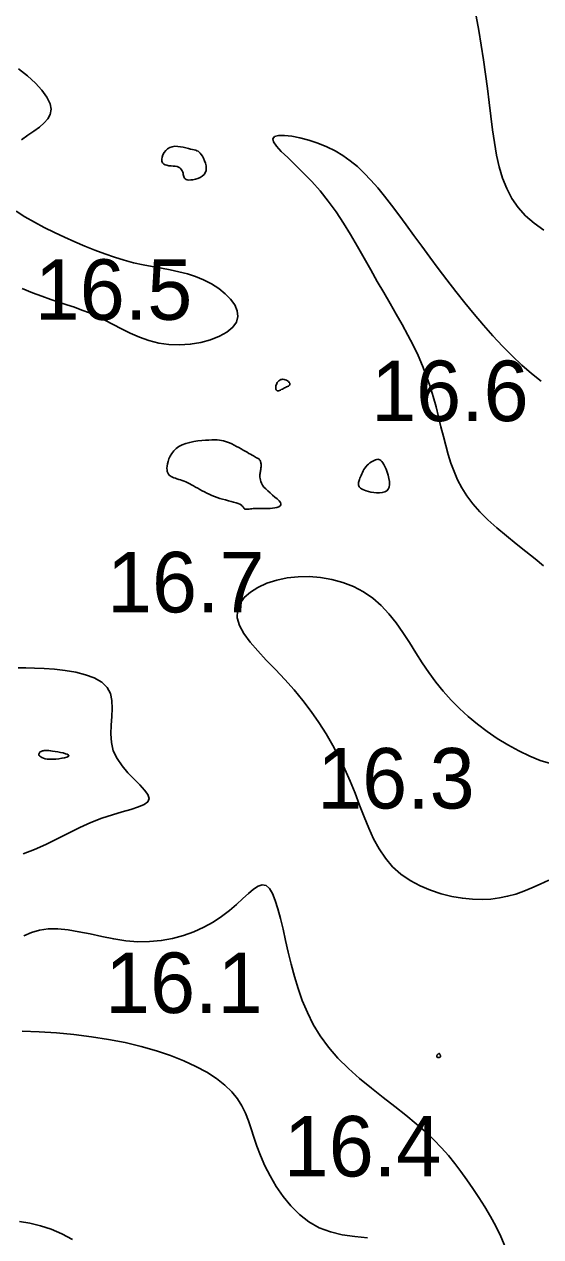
# Model space of a CAD drawing. Extents: x 3040093 to 3056816, y 408076 to 509144.
# Drawn here: x 3045592.9 to 3045635.5, y 434396.4 to 434496.6 of the extents above; entities that cross this region are included whole.
import ezdxf

# ---------------------------------------------------------------- set-up
doc = ezdxf.new("R2010")
doc.units = 0
doc.layers.add('V-CHAN-CONT-EL17', color=7, linetype='Continuous')
doc.layers.add('V-TOPO-SOUN-0610', color=7, linetype='Continuous')

msp = doc.modelspace()

# ---------------------------------------------------------------- linework, layer by layer
at = {"layer": 'V-CHAN-CONT-EL17'}
for points in [[(3045630.18, 434497.29), (3045630.41, 434496.08), (3045630.61, 434494.87), (3045630.8, 434493.67), (3045630.96, 434492.47), (3045631.12, 434491.29), (3045631.26, 434490.13), (3045631.4, 434489), (3045631.54, 434487.89), (3045631.69, 434486.83), (3045631.87, 434485.8), (3045632.1, 434484.82), (3045632.37, 434483.89), (3045632.71, 434483.02), (3045633.14, 434482.21), (3045633.65, 434481.46), (3045634.27, 434480.78), (3045634.99, 434480.17), (3045635.79, 434479.59)], [(3045592.63, 434487.05), (3045593.15, 434487.43), (3045593.65, 434487.78), (3045594.1, 434488.11), (3045594.5, 434488.45), (3045594.8, 434488.79), (3045595, 434489.16), (3045595.07, 434489.58), (3045594.98, 434490.04), (3045594.72, 434490.57), (3045594.31, 434491.15), (3045593.77, 434491.74), (3045593.12, 434492.35), (3045592.37, 434492.93)], [(3045635.56, 434467.1), (3045634.76, 434467.74), (3045633.96, 434468.44), (3045633.16, 434469.2), (3045632.36, 434470), (3045631.57, 434470.85), (3045630.78, 434471.74), (3045630.01, 434472.65), (3045629.24, 434473.58), (3045628.5, 434474.53), (3045627.76, 434475.48), (3045627.05, 434476.42), (3045626.36, 434477.35), (3045625.69, 434478.27), (3045625.04, 434479.16), (3045624.4, 434480.03), (3045623.79, 434480.86), (3045623.19, 434481.65), (3045622.61, 434482.39), (3045622.05, 434483.08), (3045621.49, 434483.72), (3045620.93, 434484.3), (3045620.37, 434484.84), (3045619.78, 434485.32), (3045619.17, 434485.76), (3045618.53, 434486.15), (3045617.84, 434486.49), (3045617.11, 434486.79), (3045616.37, 434487.04), (3045615.63, 434487.23), (3045614.95, 434487.36), (3045614.35, 434487.42), (3045613.87, 434487.41), (3045613.54, 434487.32), (3045613.39, 434487.14), (3045613.45, 434486.88), (3045613.69, 434486.53), (3045614.09, 434486.1), (3045614.62, 434485.59), (3045615.23, 434485), (3045615.9, 434484.34), (3045616.6, 434483.62), (3045617.3, 434482.84), (3045617.97, 434481.99), (3045618.61, 434481.1), (3045619.22, 434480.17), (3045619.81, 434479.22), (3045620.38, 434478.25), (3045620.94, 434477.28), (3045621.48, 434476.31), (3045622.02, 434475.36), (3045622.55, 434474.43), (3045623.07, 434473.53), (3045623.58, 434472.65), (3045624.08, 434471.78), (3045624.54, 434470.92), (3045624.98, 434470.08), (3045625.39, 434469.23), (3045625.76, 434468.38), (3045626.09, 434467.53), (3045626.38, 434466.67), (3045626.63, 434465.83), (3045626.87, 434464.98), (3045627.08, 434464.15), (3045627.28, 434463.34), (3045627.48, 434462.54), (3045627.68, 434461.78), (3045627.88, 434461.04), (3045628.1, 434460.33), (3045628.36, 434459.64), (3045628.65, 434458.96), (3045629, 434458.29), (3045629.41, 434457.64), (3045629.9, 434456.98), (3045630.48, 434456.32), (3045631.16, 434455.65), (3045631.9, 434454.98), (3045632.69, 434454.32), (3045633.5, 434453.67), (3045634.29, 434453.04), (3045635.05, 434452.43), (3045635.74, 434451.85)], [(3045592.69, 434474.77), (3045593.53, 434474.42), (3045594.31, 434474.13), (3045595.04, 434473.87), (3045595.72, 434473.64), (3045596.37, 434473.43), (3045597, 434473.22), (3045597.62, 434472.99), (3045598.25, 434472.75), (3045598.88, 434472.47), (3045599.52, 434472.14), (3045600.19, 434471.79), (3045600.89, 434471.43), (3045601.61, 434471.08), (3045602.36, 434470.75), (3045603.15, 434470.47), (3045603.96, 434470.26), (3045604.81, 434470.13), (3045605.69, 434470.1), (3045606.57, 434470.16), (3045607.44, 434470.31), (3045608.25, 434470.53), (3045608.98, 434470.82), (3045609.6, 434471.17), (3045610.08, 434471.56), (3045610.39, 434471.99), (3045610.51, 434472.45), (3045610.45, 434472.93), (3045610.24, 434473.41), (3045609.9, 434473.88), (3045609.45, 434474.34), (3045608.92, 434474.77), (3045608.32, 434475.15), (3045607.67, 434475.48), (3045607.01, 434475.75), (3045606.33, 434475.97), (3045605.62, 434476.15), (3045604.91, 434476.3), (3045604.18, 434476.44), (3045603.43, 434476.58), (3045602.67, 434476.73), (3045601.89, 434476.9), (3045601.1, 434477.11), (3045600.31, 434477.35), (3045599.5, 434477.63), (3045598.68, 434477.94), (3045597.85, 434478.27), (3045597.02, 434478.63), (3045596.19, 434479.01), (3045595.35, 434479.4), (3045594.51, 434479.82), (3045593.69, 434480.25), (3045592.9, 434480.7), (3045592.19, 434481.16)], [(3045636.32, 434435.52), (3045635.48, 434435.77), (3045634.61, 434436.12), (3045633.71, 434436.55), (3045632.81, 434437.05), (3045631.93, 434437.59), (3045631.09, 434438.16), (3045630.29, 434438.77), (3045629.53, 434439.4), (3045628.81, 434440.06), (3045628.12, 434440.75), (3045627.47, 434441.48), (3045626.86, 434442.23), (3045626.28, 434443.02), (3045625.73, 434443.84), (3045625.19, 434444.67), (3045624.67, 434445.51), (3045624.13, 434446.33), (3045623.58, 434447.13), (3045622.98, 434447.87), (3045622.35, 434448.56), (3045621.65, 434449.17), (3045620.88, 434449.7), (3045620.05, 434450.13), (3045619.17, 434450.47), (3045618.27, 434450.72), (3045617.34, 434450.88), (3045616.4, 434450.96), (3045615.48, 434450.95), (3045614.57, 434450.85), (3045613.71, 434450.67), (3045612.9, 434450.41), (3045612.16, 434450.07), (3045611.53, 434449.67), (3045611.02, 434449.22), (3045610.66, 434448.7), (3045610.46, 434448.15), (3045610.45, 434447.55), (3045610.64, 434446.91), (3045611, 434446.25), (3045611.51, 434445.55), (3045612.14, 434444.82), (3045612.84, 434444.06), (3045613.6, 434443.27), (3045614.38, 434442.45), (3045615.14, 434441.6), (3045615.87, 434440.72), (3045616.56, 434439.82), (3045617.2, 434438.9), (3045617.8, 434437.95), (3045618.35, 434437), (3045618.87, 434436.02), (3045619.35, 434435.04), (3045619.78, 434434.05), (3045620.18, 434433.06), (3045620.56, 434432.08), (3045620.93, 434431.11), (3045621.31, 434430.18), (3045621.71, 434429.29), (3045622.17, 434428.45), (3045622.69, 434427.68), (3045623.28, 434426.98), (3045623.97, 434426.37), (3045624.73, 434425.85), (3045625.55, 434425.4), (3045626.41, 434425.04), (3045627.29, 434424.75), (3045628.18, 434424.53), (3045629.05, 434424.38), (3045629.88, 434424.29), (3045630.67, 434424.27), (3045631.4, 434424.31), (3045632.11, 434424.4), (3045632.79, 434424.54), (3045633.46, 434424.72), (3045634.12, 434424.95), (3045634.79, 434425.23), (3045635.47, 434425.54), (3045636.18, 434425.88)], [(3045592.76, 434428.04), (3045593.7, 434428.39), (3045594.64, 434428.81), (3045595.57, 434429.28), (3045596.51, 434429.76), (3045597.43, 434430.22), (3045598.35, 434430.64), (3045599.26, 434430.98), (3045600.13, 434431.27), (3045600.94, 434431.51), (3045601.67, 434431.72), (3045602.28, 434431.92), (3045602.75, 434432.12), (3045603.05, 434432.35), (3045603.16, 434432.62), (3045603.06, 434432.94), (3045602.79, 434433.32), (3045602.39, 434433.74), (3045601.92, 434434.22), (3045601.42, 434434.74), (3045600.93, 434435.31), (3045600.52, 434435.92), (3045600.21, 434436.57), (3045600.05, 434437.26), (3045600, 434437.97), (3045600.03, 434438.68), (3045600.08, 434439.39), (3045600.12, 434440.07), (3045600.1, 434440.71), (3045599.98, 434441.29), (3045599.7, 434441.8), (3045599.25, 434442.23), (3045598.64, 434442.58), (3045597.91, 434442.85), (3045597.1, 434443.06), (3045596.23, 434443.21), (3045595.35, 434443.31), (3045594.49, 434443.37), (3045593.69, 434443.4), (3045592.98, 434443.41), (3045592.34, 434443.41)], [(3045632.59, 434395.56), (3045632.23, 434396.42), (3045631.82, 434397.26), (3045631.37, 434398.08), (3045630.89, 434398.87), (3045630.4, 434399.64), (3045629.91, 434400.38), (3045629.42, 434401.1), (3045628.93, 434401.78), (3045628.43, 434402.45), (3045627.89, 434403.1), (3045627.32, 434403.76), (3045626.69, 434404.41), (3045626, 434405.07), (3045625.23, 434405.74), (3045624.38, 434406.44), (3045623.46, 434407.16), (3045622.5, 434407.91), (3045621.53, 434408.68), (3045620.56, 434409.48), (3045619.64, 434410.31), (3045618.77, 434411.17), (3045617.99, 434412.06), (3045617.31, 434412.99), (3045616.73, 434413.94), (3045616.24, 434414.92), (3045615.82, 434415.91), (3045615.47, 434416.91), (3045615.17, 434417.91), (3045614.9, 434418.92), (3045614.66, 434419.91), (3045614.44, 434420.89), (3045614.23, 434421.83), (3045614.02, 434422.71), (3045613.81, 434423.5), (3045613.59, 434424.2), (3045613.35, 434424.77), (3045613.1, 434425.18), (3045612.83, 434425.43), (3045612.52, 434425.48), (3045612.18, 434425.38), (3045611.8, 434425.13), (3045611.38, 434424.78), (3045610.9, 434424.35), (3045610.38, 434423.86), (3045609.8, 434423.36), (3045609.16, 434422.86), (3045608.45, 434422.4), (3045607.69, 434421.98), (3045606.87, 434421.61), (3045606.01, 434421.3), (3045605.11, 434421.05), (3045604.17, 434420.88), (3045603.21, 434420.79), (3045602.23, 434420.78), (3045601.24, 434420.86), (3045600.25, 434421.02), (3045599.27, 434421.21), (3045598.3, 434421.42), (3045597.37, 434421.61), (3045596.47, 434421.77), (3045595.62, 434421.86), (3045594.83, 434421.85), (3045594.1, 434421.74), (3045593.44, 434421.54), (3045592.81, 434421.28)], [(3045592.68, 434413.39), (3045594.08, 434413.33), (3045595.52, 434413.24), (3045596.96, 434413.1), (3045598.4, 434412.92), (3045599.82, 434412.7), (3045601.19, 434412.44), (3045602.52, 434412.13), (3045603.77, 434411.77), (3045604.94, 434411.38), (3045606.03, 434410.95), (3045607.03, 434410.48), (3045607.94, 434409.99), (3045608.74, 434409.47), (3045609.43, 434408.93), (3045610.01, 434408.38), (3045610.48, 434407.81), (3045610.84, 434407.23), (3045611.14, 434406.62), (3045611.39, 434405.99), (3045611.61, 434405.33), (3045611.83, 434404.63), (3045612.08, 434403.89), (3045612.37, 434403.1), (3045612.73, 434402.27), (3045613.16, 434401.42), (3045613.66, 434400.56), (3045614.23, 434399.73), (3045614.87, 434398.94), (3045615.59, 434398.23), (3045616.37, 434397.62), (3045617.23, 434397.14), (3045618.15, 434396.8), (3045619.13, 434396.57), (3045620.15, 434396.42), (3045621.21, 434396.31)], [(3045596.83, 434396.16), (3045595.96, 434396.63), (3045595.07, 434397.02), (3045594.19, 434397.3), (3045593.31, 434397.51), (3045592.45, 434397.66)]]:
    msp.add_lwpolyline(points, dxfattribs=at)
for points in [[(3045605.6, 434484.8), (3045605.7, 434484.74), (3045605.79, 434484.66), (3045605.85, 434484.58), (3045605.9, 434484.49), (3045605.94, 434484.39), (3045605.97, 434484.29), (3045605.99, 434484.2), (3045606.01, 434484.11), (3045606.03, 434484.02), (3045606.06, 434483.95), (3045606.1, 434483.88), (3045606.15, 434483.82), (3045606.22, 434483.78), (3045606.32, 434483.75), (3045606.45, 434483.73), (3045606.61, 434483.74), (3045606.79, 434483.76), (3045606.99, 434483.8), (3045607.19, 434483.86), (3045607.39, 434483.94), (3045607.56, 434484.05), (3045607.71, 434484.18), (3045607.81, 434484.33), (3045607.87, 434484.51), (3045607.89, 434484.71), (3045607.87, 434484.91), (3045607.82, 434485.12), (3045607.75, 434485.33), (3045607.67, 434485.53), (3045607.58, 434485.7), (3045607.48, 434485.85), (3045607.39, 434485.96), (3045607.31, 434486.05), (3045607.22, 434486.11), (3045607.12, 434486.16), (3045607.02, 434486.19), (3045606.9, 434486.22), (3045606.76, 434486.25), (3045606.6, 434486.29), (3045606.42, 434486.34), (3045606.21, 434486.39), (3045605.99, 434486.44), (3045605.76, 434486.48), (3045605.53, 434486.51), (3045605.3, 434486.52), (3045605.08, 434486.49), (3045604.88, 434486.42), (3045604.7, 434486.31), (3045604.54, 434486.17), (3045604.41, 434486), (3045604.31, 434485.82), (3045604.25, 434485.63), (3045604.22, 434485.45), (3045604.23, 434485.29), (3045604.27, 434485.15), (3045604.37, 434485.05), (3045604.49, 434484.99), (3045604.64, 434484.95), (3045604.81, 434484.92), (3045604.98, 434484.9), (3045605.16, 434484.89), (3045605.33, 434484.87), (3045605.48, 434484.84)], [(3045613.81, 434466.31), (3045613.87, 434466.32), (3045613.94, 434466.34), (3045614.01, 434466.37), (3045614.09, 434466.42), (3045614.18, 434466.46), (3045614.26, 434466.51), (3045614.35, 434466.55), (3045614.44, 434466.6), (3045614.52, 434466.63), (3045614.6, 434466.67), (3045614.67, 434466.71), (3045614.73, 434466.74), (3045614.77, 434466.79), (3045614.8, 434466.83), (3045614.8, 434466.88), (3045614.78, 434466.94), (3045614.73, 434467), (3045614.67, 434467.07), (3045614.6, 434467.13), (3045614.51, 434467.18), (3045614.42, 434467.23), (3045614.32, 434467.26), (3045614.22, 434467.27), (3045614.13, 434467.26), (3045614.04, 434467.24), (3045613.96, 434467.2), (3045613.89, 434467.15), (3045613.82, 434467.08), (3045613.76, 434467.01), (3045613.71, 434466.93), (3045613.68, 434466.84), (3045613.65, 434466.76), (3045613.63, 434466.67), (3045613.63, 434466.59), (3045613.63, 434466.51), (3045613.65, 434466.44), (3045613.67, 434466.38), (3045613.71, 434466.34), (3045613.75, 434466.31)], [(3045609.24, 434457.35), (3045609.48, 434457.29), (3045609.72, 434457.22), (3045609.94, 434457.17), (3045610.15, 434457.11), (3045610.35, 434457.05), (3045610.52, 434457), (3045610.66, 434456.94), (3045610.76, 434456.88), (3045610.84, 434456.82), (3045610.9, 434456.76), (3045610.94, 434456.7), (3045610.98, 434456.65), (3045611.01, 434456.6), (3045611.04, 434456.57), (3045611.09, 434456.54), (3045611.15, 434456.53), (3045611.23, 434456.52), (3045611.33, 434456.53), (3045611.43, 434456.54), (3045611.54, 434456.55), (3045611.65, 434456.57), (3045611.77, 434456.58), (3045611.89, 434456.59), (3045612.01, 434456.59), (3045612.13, 434456.59), (3045612.26, 434456.59), (3045612.38, 434456.59), (3045612.52, 434456.59), (3045612.67, 434456.58), (3045612.82, 434456.59), (3045613, 434456.59), (3045613.18, 434456.6), (3045613.37, 434456.62), (3045613.56, 434456.65), (3045613.73, 434456.68), (3045613.88, 434456.73), (3045613.99, 434456.8), (3045614.06, 434456.88), (3045614.06, 434456.98), (3045614.01, 434457.09), (3045613.9, 434457.23), (3045613.75, 434457.38), (3045613.56, 434457.53), (3045613.37, 434457.7), (3045613.16, 434457.87), (3045612.97, 434458.04), (3045612.8, 434458.2), (3045612.65, 434458.36), (3045612.54, 434458.52), (3045612.46, 434458.67), (3045612.4, 434458.81), (3045612.36, 434458.94), (3045612.33, 434459.07), (3045612.32, 434459.18), (3045612.32, 434459.29), (3045612.32, 434459.39), (3045612.33, 434459.48), (3045612.34, 434459.57), (3045612.36, 434459.65), (3045612.37, 434459.73), (3045612.39, 434459.8), (3045612.4, 434459.88), (3045612.41, 434459.95), (3045612.42, 434460.02), (3045612.42, 434460.1), (3045612.42, 434460.17), (3045612.42, 434460.24), (3045612.41, 434460.32), (3045612.4, 434460.38), (3045612.38, 434460.44), (3045612.37, 434460.49), (3045612.35, 434460.54), (3045612.32, 434460.58), (3045612.29, 434460.61), (3045612.26, 434460.65), (3045612.22, 434460.68), (3045612.17, 434460.71), (3045612.11, 434460.74), (3045612.04, 434460.78), (3045611.97, 434460.83), (3045611.88, 434460.88), (3045611.78, 434460.93), (3045611.67, 434461), (3045611.55, 434461.07), (3045611.41, 434461.14), (3045611.27, 434461.23), (3045611.11, 434461.32), (3045610.94, 434461.41), (3045610.76, 434461.52), (3045610.57, 434461.62), (3045610.38, 434461.72), (3045610.19, 434461.82), (3045610, 434461.92), (3045609.82, 434462), (3045609.64, 434462.07), (3045609.47, 434462.13), (3045609.31, 434462.18), (3045609.14, 434462.21), (3045608.97, 434462.24), (3045608.78, 434462.25), (3045608.58, 434462.26), (3045608.36, 434462.25), (3045608.1, 434462.24), (3045607.82, 434462.23), (3045607.51, 434462.2), (3045607.18, 434462.17), (3045606.85, 434462.12), (3045606.52, 434462.05), (3045606.2, 434461.96), (3045605.9, 434461.85), (3045605.63, 434461.7), (3045605.4, 434461.54), (3045605.21, 434461.34), (3045605.04, 434461.14), (3045604.91, 434460.92), (3045604.81, 434460.7), (3045604.73, 434460.48), (3045604.68, 434460.27), (3045604.65, 434460.08), (3045604.64, 434459.91), (3045604.65, 434459.76), (3045604.67, 434459.64), (3045604.71, 434459.53), (3045604.76, 434459.43), (3045604.83, 434459.35), (3045604.91, 434459.28), (3045605, 434459.22), (3045605.11, 434459.17), (3045605.22, 434459.12), (3045605.34, 434459.08), (3045605.47, 434459.04), (3045605.61, 434458.99), (3045605.75, 434458.95), (3045605.9, 434458.9), (3045606.05, 434458.84), (3045606.2, 434458.78), (3045606.36, 434458.7), (3045606.52, 434458.62), (3045606.68, 434458.54), (3045606.84, 434458.45), (3045607.01, 434458.35), (3045607.19, 434458.26), (3045607.37, 434458.16), (3045607.55, 434458.06), (3045607.74, 434457.96), (3045607.94, 434457.86), (3045608.14, 434457.77), (3045608.35, 434457.67), (3045608.56, 434457.59), (3045608.78, 434457.5), (3045609.01, 434457.42)], [(3045621.49, 434457.94), (3045621.72, 434457.91), (3045621.96, 434457.88), (3045622.2, 434457.88), (3045622.43, 434457.9), (3045622.63, 434457.96), (3045622.8, 434458.04), (3045622.93, 434458.18), (3045623.01, 434458.36), (3045623.04, 434458.57), (3045623.02, 434458.81), (3045622.98, 434459.07), (3045622.92, 434459.34), (3045622.83, 434459.59), (3045622.74, 434459.83), (3045622.65, 434460.05), (3045622.56, 434460.22), (3045622.48, 434460.37), (3045622.4, 434460.48), (3045622.32, 434460.56), (3045622.24, 434460.61), (3045622.15, 434460.64), (3045622.06, 434460.65), (3045621.97, 434460.63), (3045621.87, 434460.6), (3045621.75, 434460.56), (3045621.64, 434460.51), (3045621.53, 434460.43), (3045621.41, 434460.35), (3045621.3, 434460.26), (3045621.19, 434460.16), (3045621.09, 434460.05), (3045621, 434459.93), (3045620.92, 434459.81), (3045620.85, 434459.69), (3045620.79, 434459.56), (3045620.73, 434459.44), (3045620.68, 434459.31), (3045620.63, 434459.2), (3045620.59, 434459.09), (3045620.56, 434458.99), (3045620.53, 434458.9), (3045620.5, 434458.81), (3045620.48, 434458.73), (3045620.47, 434458.66), (3045620.47, 434458.59), (3045620.48, 434458.52), (3045620.5, 434458.46), (3045620.53, 434458.39), (3045620.58, 434458.33), (3045620.64, 434458.27), (3045620.72, 434458.21), (3045620.82, 434458.15), (3045620.95, 434458.09), (3045621.1, 434458.04), (3045621.28, 434457.99)], [(3045594.75, 434435.87), (3045594.58, 434435.9), (3045594.43, 434435.95), (3045594.31, 434436), (3045594.21, 434436.06), (3045594.14, 434436.12), (3045594.09, 434436.18), (3045594.06, 434436.24), (3045594.06, 434436.3), (3045594.07, 434436.35), (3045594.1, 434436.4), (3045594.14, 434436.44), (3045594.18, 434436.48), (3045594.24, 434436.51), (3045594.3, 434436.54), (3045594.36, 434436.56), (3045594.42, 434436.57), (3045594.49, 434436.59), (3045594.56, 434436.59), (3045594.65, 434436.59), (3045594.75, 434436.59), (3045594.87, 434436.58), (3045595.02, 434436.56), (3045595.19, 434436.53), (3045595.4, 434436.5), (3045595.62, 434436.47), (3045595.85, 434436.42), (3045596.07, 434436.38), (3045596.26, 434436.32), (3045596.41, 434436.27), (3045596.51, 434436.21), (3045596.54, 434436.16), (3045596.48, 434436.1), (3045596.36, 434436.04), (3045596.18, 434435.99), (3045595.96, 434435.94), (3045595.71, 434435.9), (3045595.46, 434435.87), (3045595.2, 434435.86), (3045594.96, 434435.86)], [(3045627.03, 434411.2), (3045627.06, 434411.2), (3045627.09, 434411.2), (3045627.13, 434411.21), (3045627.16, 434411.22), (3045627.19, 434411.23), (3045627.21, 434411.25), (3045627.23, 434411.27), (3045627.24, 434411.29), (3045627.24, 434411.31), (3045627.24, 434411.33), (3045627.24, 434411.35), (3045627.23, 434411.38), (3045627.22, 434411.4), (3045627.21, 434411.42), (3045627.2, 434411.43), (3045627.19, 434411.45), (3045627.19, 434411.46), (3045627.18, 434411.47), (3045627.18, 434411.48), (3045627.18, 434411.49), (3045627.18, 434411.49), (3045627.17, 434411.5), (3045627.17, 434411.51), (3045627.17, 434411.52), (3045627.17, 434411.52), (3045627.16, 434411.53), (3045627.16, 434411.54), (3045627.15, 434411.55), (3045627.15, 434411.55), (3045627.14, 434411.56), (3045627.14, 434411.56), (3045627.13, 434411.56), (3045627.12, 434411.56), (3045627.12, 434411.55), (3045627.11, 434411.54), (3045627.1, 434411.54), (3045627.09, 434411.53), (3045627.08, 434411.52), (3045627.07, 434411.51), (3045627.05, 434411.5), (3045627.04, 434411.49), (3045627.02, 434411.48), (3045627.01, 434411.46), (3045626.99, 434411.45), (3045626.98, 434411.43), (3045626.96, 434411.42), (3045626.96, 434411.4), (3045626.95, 434411.37), (3045626.94, 434411.35), (3045626.94, 434411.32), (3045626.95, 434411.29), (3045626.95, 434411.27), (3045626.96, 434411.24), (3045626.98, 434411.23), (3045627, 434411.21)]]:
    msp.add_lwpolyline(points, close=True, dxfattribs=at)

# ---------------------------------------------------------------- texts
at = {"layer": 'V-TOPO-SOUN-0610'}
for s, p in [('16.5 ', (3045593.72, 434472.18)), ('16.6 ', (3045621.51, 434463.81)), ('16.7 ', (3045599.69, 434448)), ('16.3 ', (3045617.05, 434431.79)), ('16.1 ', (3045599.53, 434414.89)), ('16.4 ', (3045614.29, 434401.38))]:
    msp.add_text(s, height=5, dxfattribs=at).set_placement(p)

doc.saveas('drawing.dxf')
